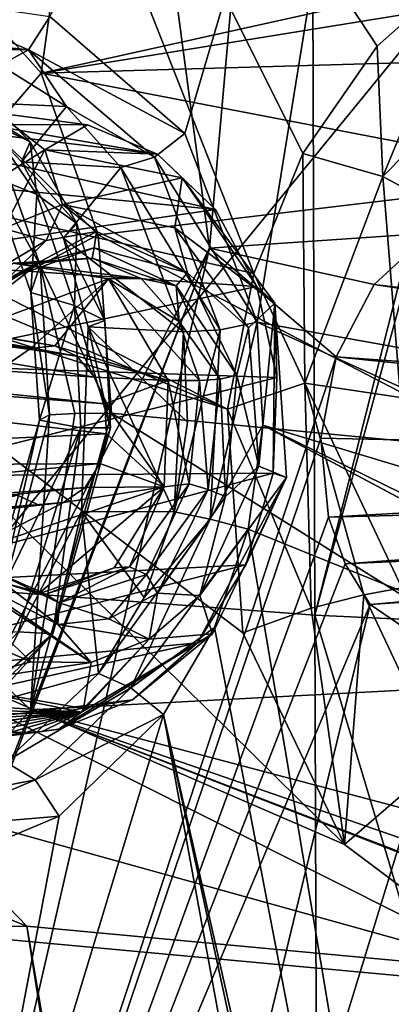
# Model space of a CAD drawing. Header units: metres. Extents: x -150 to 307, y -550 to 84.
# Tile 371 of 656: x 190.41 to 192.39, y -13.79 to -8.53. Entities that reach past the tile are written whole.
import ezdxf

# ---------------------------------------------------------------- set-up
doc = ezdxf.new("R2010")
doc.units = ezdxf.units.M
doc.layers.add('solid_26006363', color=7, linetype='CONTINUOUS')

msp = doc.modelspace()

# ---------------------------------------------------------------- linework, layer by layer
at = {"layer": 'solid_26006363'}
for points in [[(188.67836, -11.459095, 909.62439), (191.945343, 0, 912.944458), (190.126968, 0, 911.311951)], [(199.540802, 0, 917.246277), (187.168472, -8.932609, 905.548157), (185.94162, -4.599971, 904.455078)], [(199.540802, 0, 917.246277), (189.133835, -12.746111, 907.299255), (187.168472, -8.932609, 905.548157)], [(188.67836, -11.459095, 909.62439), (191.983353, -11.708064, 912.601074), (191.945343, 0, 912.944458)], [(199.540802, 0, 917.246277), (191.723495, -15.818851, 909.606567), (189.133835, -12.746111, 907.299255)], [(199.540802, 0, 917.246277), (194.786942, -17.972252, 912.335999), (191.723495, -15.818851, 909.606567)], [(191.983353, -11.708064, 912.601074), (194.948517, 0, 915.603516), (191.945343, 0, 912.944458)], [(191.983353, -11.708064, 912.601074), (195.172546, 0, 915.799988), (194.948517, 0, 915.603516)], [(191.983353, -11.708064, 912.601074), (195.273636, -11.861663, 915.513367), (195.172546, 0, 915.799988)], [(192.433517, -1.171767, 880.379883), (192.17395, -1.226068, 880.174255), (192.596069, -9.669572, 880.892822)], [(190.82399, -5.253471, 879.226196), (191.421249, -9.750004, 879.988831), (192.17395, -1.226068, 880.174255)], [(192.17395, -1.226068, 880.174255), (191.421249, -9.750004, 879.988831), (192.596069, -9.669572, 880.892822)], [(191.657318, -9.885302, 878.284851), (188.80748, -9.232195, 876.049255), (189.482574, -4.366051, 876.227295)], [(191.918961, -9.245892, 878.433777), (191.657318, -9.885302, 878.284851), (189.482574, -4.366051, 876.227295)], [(192.31398, -8.671887, 878.695496), (191.918961, -9.245892, 878.433777), (189.482574, -4.366051, 876.227295)], [(192.815735, -8.22537, 879.053833), (192.31398, -8.671887, 878.695496), (189.482574, -4.366051, 876.227295)], [(189.630432, -7.812799, 873.153992), (190.523911, -8.816736, 873.924683), (191.142502, -4.396455, 874.101379)], [(195.511673, -7.709112, 877.702942), (191.142502, -4.396455, 874.101379), (190.523911, -8.816736, 873.924683)], [(192.501617, -5.03133, 872.273743), (191.290085, -9.138661, 871.639771), (190.57074, -8.51438, 871.033203)], [(192.501617, -5.03133, 872.273743), (191.67569, -10.144445, 872.028931), (191.290085, -9.138661, 871.639771)], [(195.169556, -10.773135, 874.749207), (191.67569, -10.144445, 872.028931), (192.501617, -5.03133, 872.273743)], [(188.810394, -12.711591, 878.296631), (190.82399, -5.253471, 879.226196), (189.636581, -5.495553, 878.309082)], [(188.810394, -12.711591, 878.296631), (189.447479, -13.379421, 878.848083), (190.82399, -5.253471, 879.226196)], [(189.447479, -13.379421, 878.848083), (189.498978, -13.499285, 878.90033), (190.82399, -5.253471, 879.226196)], [(190.82399, -5.253471, 879.226196), (189.498978, -13.499285, 878.90033), (191.421249, -9.750004, 879.988831)], [(194.303024, -8.203103, 876.7901), (195.511673, -7.709112, 877.702942), (190.523911, -8.816736, 873.924683)], [(190.263535, -9.11895, 873.576172), (190.523911, -8.816736, 873.924683), (189.630432, -7.812799, 873.153992)], [(193.796921, -8.72149, 876.433838), (194.303024, -8.203103, 876.7901), (190.523911, -8.816736, 873.924683)], [(192.345383, -9.368224, 878.638367), (192.31398, -8.671887, 878.695496), (192.815735, -8.22537, 879.053833)], [(193.096863, -8.60455, 879.154846), (192.345383, -9.368224, 878.638367), (192.815735, -8.22537, 879.053833)], [(190.4561, -8.691861, 871.054993), (189.627686, -8.604532, 870.420227), (189.779037, -8.396072, 870.415771)], [(190.4561, -8.691861, 871.054993), (189.779037, -8.396072, 870.415771), (190.57074, -8.51438, 871.033203)], [(190.4561, -8.691861, 871.054993), (190.57074, -8.51438, 871.033203), (191.290085, -9.138661, 871.639771)], [(189.516068, -8.683764, 870.590088), (189.627686, -8.604532, 870.420227), (190.4561, -8.691861, 871.054993)], [(192.794907, -9.611825, 878.571472), (192.345383, -9.368224, 878.638367), (193.096863, -8.60455, 879.154846)], [(189.919708, -8.667043, 870.890991), (189.516068, -8.683764, 870.590088), (190.4561, -8.691861, 871.054993)], [(190.308411, -8.772996, 871.193115), (189.919708, -8.667043, 870.890991), (190.4561, -8.691861, 871.054993)], [(190.6586, -8.995108, 871.478027), (190.308411, -8.772996, 871.193115), (190.4561, -8.691861, 871.054993)], [(191.128754, -9.265031, 871.618408), (190.4561, -8.691861, 871.054993), (191.290085, -9.138661, 871.639771)], [(190.6586, -8.995108, 871.478027), (190.4561, -8.691861, 871.054993), (191.128754, -9.265031, 871.618408)], [(193.407654, -9.370483, 876.183044), (193.796921, -8.72149, 876.433838), (190.523911, -8.816736, 873.924683)], [(192.345383, -9.368224, 878.638367), (191.918961, -9.245892, 878.433777), (192.31398, -8.671887, 878.695496)], [(190.115036, -8.969076, 871.989807), (190.308411, -8.772996, 871.193115), (190.6586, -8.995108, 871.478027)], [(191.143524, -9.248363, 870.340027), (188.523849, -8.795687, 872.638977), (188.972366, -8.987247, 873.000977)], [(190.77066, -9.091619, 870.032349), (190.371323, -9.091062, 869.715576), (188.523849, -8.795687, 872.638977)], [(191.143524, -9.248363, 870.340027), (190.77066, -9.091619, 870.032349), (188.523849, -8.795687, 872.638977)], [(190.263535, -9.11895, 873.576172), (190.82756, -9.679523, 874.234863), (190.523911, -8.816736, 873.924683)], [(190.82756, -9.679523, 874.234863), (193.407654, -9.370483, 876.183044), (190.523911, -8.816736, 873.924683)], [(190.115036, -8.969076, 871.989807), (190.466507, -9.182335, 872.277344), (190.135345, -8.849246, 871.993652)], [(190.231781, -9.068086, 872.366699), (190.135345, -8.849246, 871.993652), (190.466507, -9.182335, 872.277344)], [(190.115036, -8.969076, 871.989807), (190.6586, -8.995108, 871.478027), (190.419113, -9.289385, 872.251709)], [(190.115036, -8.969076, 871.989807), (190.419113, -9.289385, 872.251709), (190.466507, -9.182335, 872.277344)], [(191.453766, -9.544549, 870.608459), (188.972366, -8.987247, 873.000977), (189.337341, -9.33993, 873.313843)], [(191.453766, -9.544549, 870.608459), (191.143524, -9.248363, 870.340027), (188.972366, -8.987247, 873.000977)], [(190.419113, -9.289385, 872.251709), (190.6586, -8.995108, 871.478027), (190.948593, -9.320362, 871.728271)], [(190.948593, -9.320362, 871.728271), (190.6586, -8.995108, 871.478027), (191.128754, -9.265031, 871.618408)], [(190.231781, -9.068086, 872.366699), (190.466507, -9.182335, 872.277344), (190.501465, -9.463689, 872.607605)], [(190.231781, -9.068086, 872.366699), (190.501465, -9.463689, 872.607605), (190.251694, -9.364941, 873.079102)], [(189.861526, -9.652959, 869.033875), (190.371323, -9.091062, 869.715576), (190.543991, -9.225133, 869.517944)], [(190.518143, -9.840922, 873.840271), (190.263535, -9.11895, 873.576172), (190.251694, -9.364941, 873.079102)], [(190.518143, -9.840922, 873.840271), (190.82756, -9.679523, 874.234863), (190.263535, -9.11895, 873.576172)], [(190.543991, -9.225133, 869.517944), (190.371323, -9.091062, 869.715576), (190.77066, -9.091619, 870.032349)], [(190.543991, -9.225133, 869.517944), (190.77066, -9.091619, 870.032349), (191.143524, -9.248363, 870.340027)], [(191.128754, -9.265031, 871.618408), (191.290085, -9.138661, 871.639771), (191.67569, -10.144445, 872.028931)], [(190.419113, -9.289385, 872.251709), (190.714584, -9.617874, 872.50769), (190.466507, -9.182335, 872.277344)], [(190.501465, -9.463689, 872.607605), (190.466507, -9.182335, 872.277344), (190.714584, -9.617874, 872.50769)], [(191.517181, -10.60925, 878.241211), (188.898758, -9.510586, 876.144775), (188.80748, -9.232195, 876.049255)], [(191.657318, -9.885302, 878.284851), (191.517181, -10.60925, 878.241211), (188.80748, -9.232195, 876.049255)], [(190.323914, -9.645508, 869.241272), (189.861526, -9.652959, 869.033875), (190.543991, -9.225133, 869.517944)], [(190.323914, -9.645508, 869.241272), (190.543991, -9.225133, 869.517944), (190.637802, -9.517627, 869.467346)], [(191.274887, -9.374982, 870.090942), (190.543991, -9.225133, 869.517944), (191.143524, -9.248363, 870.340027)], [(190.637802, -9.517627, 869.467346), (190.543991, -9.225133, 869.517944), (191.274887, -9.374982, 870.090942)], [(191.929779, -10.471497, 878.42511), (191.657318, -9.885302, 878.284851), (191.918961, -9.245892, 878.433777)], [(192.345383, -9.368224, 878.638367), (191.929779, -10.471497, 878.42511), (191.918961, -9.245892, 878.433777)], [(190.419113, -9.289385, 872.251709), (190.948593, -9.320362, 871.728271), (190.643326, -9.696876, 872.461426)], [(190.419113, -9.289385, 872.251709), (190.643326, -9.696876, 872.461426), (190.714584, -9.617874, 872.50769)], [(190.948593, -9.320362, 871.728271), (191.128754, -9.265031, 871.618408), (191.477783, -10.186386, 871.975342)], [(191.128754, -9.265031, 871.618408), (191.67569, -10.144445, 872.028931), (191.477783, -10.186386, 871.975342)], [(191.274887, -9.374982, 870.090942), (191.143524, -9.248363, 870.340027), (191.453766, -9.544549, 870.608459)], [(191.453766, -9.544549, 870.608459), (189.337341, -9.33993, 873.313843), (189.589722, -9.815373, 873.552795)], [(190.643326, -9.696876, 872.461426), (190.948593, -9.320362, 871.728271), (191.282028, -10.195986, 872.070496)], [(190.948593, -9.320362, 871.728271), (191.477783, -10.186386, 871.975342), (191.282028, -10.195986, 872.070496)], [(190.469498, -9.987004, 873.293335), (190.251694, -9.364941, 873.079102), (190.501465, -9.463689, 872.607605)], [(190.518143, -9.840922, 873.840271), (190.251694, -9.364941, 873.079102), (190.469498, -9.987004, 873.293335)], [(191.23674, -9.642318, 869.936829), (190.637802, -9.517627, 869.467346), (191.274887, -9.374982, 870.090942)], [(190.82756, -9.679523, 874.234863), (193.052734, -10.836777, 876.037292), (193.407654, -9.370483, 876.183044)], [(191.23674, -9.642318, 869.936829), (191.274887, -9.374982, 870.090942), (191.768585, -10.043762, 870.533142)], [(191.274887, -9.374982, 870.090942), (191.453766, -9.544549, 870.608459), (191.673767, -9.954913, 870.81427)], [(191.768585, -10.043762, 870.533142), (191.274887, -9.374982, 870.090942), (191.673767, -9.954913, 870.81427)], [(192.439285, -10.547578, 878.402893), (191.929779, -10.471497, 878.42511), (192.345383, -9.368224, 878.638367)], [(192.794907, -9.611825, 878.571472), (192.439285, -10.547578, 878.402893), (192.345383, -9.368224, 878.638367)], [(190.467545, -10.28579, 869.826477), (185.836365, -9.485621, 875.70874), (185.468796, -9.660341, 875.449646)], [(190.596771, -10.272301, 869.941589), (186.017197, -9.475574, 875.844788), (185.836365, -9.485621, 875.70874)], [(190.596771, -10.272301, 869.941589), (185.836365, -9.485621, 875.70874), (190.467545, -10.28579, 869.826477)], [(190.71492, -10.326131, 870.046814), (186.507065, -9.724358, 876.242554), (186.017197, -9.475574, 875.844788)], [(190.71492, -10.326131, 870.046814), (186.017197, -9.475574, 875.844788), (190.596771, -10.272301, 869.941589)], [(190.469498, -9.987004, 873.293335), (190.501465, -9.463689, 872.607605), (190.701767, -10.056103, 872.826477)], [(190.701767, -10.056103, 872.826477), (190.501465, -9.463689, 872.607605), (190.714584, -9.617874, 872.50769)], [(191.517181, -10.60925, 878.241211), (188.965027, -9.799988, 876.222778), (188.898758, -9.510586, 876.144775)], [(191.673767, -9.954913, 870.81427), (191.453766, -9.544549, 870.608459), (189.589722, -9.815373, 873.552795)], [(190.550705, -9.708721, 869.421143), (190.323914, -9.645508, 869.241272), (190.637802, -9.517627, 869.467346)], [(190.819824, -9.660714, 869.621216), (190.550705, -9.708721, 869.421143), (190.637802, -9.517627, 869.467346)], [(191.304352, -9.881042, 870.012634), (190.637802, -9.517627, 869.467346), (191.23674, -9.642318, 869.936829)], [(191.304352, -9.881042, 870.012634), (190.819824, -9.660714, 869.621216), (190.637802, -9.517627, 869.467346)], [(190.467545, -10.28579, 869.826477), (185.468796, -9.660341, 875.449646), (190.352112, -10.366164, 869.723572)], [(190.550705, -9.708721, 869.421143), (190.300568, -9.859558, 869.246887), (190.323914, -9.645508, 869.241272)], [(190.342392, -9.915939, 869.330505), (190.550705, -9.708721, 869.421143), (190.819824, -9.660714, 869.621216)], [(190.807114, -9.748969, 869.659607), (190.342392, -9.915939, 869.330505), (190.819824, -9.660714, 869.621216)], [(190.643326, -9.696876, 872.461426), (190.863037, -10.135436, 872.671265), (190.714584, -9.617874, 872.50769)], [(190.701767, -10.056103, 872.826477), (190.714584, -9.617874, 872.50769), (190.863037, -10.135436, 872.671265)], [(190.807114, -9.748969, 869.659607), (190.819824, -9.660714, 869.621216), (191.304352, -9.881042, 870.012634)], [(191.628342, -10.174645, 870.288513), (191.23674, -9.642318, 869.936829), (191.768585, -10.043762, 870.533142)], [(191.304352, -9.881042, 870.012634), (191.23674, -9.642318, 869.936829), (191.628342, -10.174645, 870.288513)], [(190.342392, -9.915939, 869.330505), (190.300568, -9.859558, 869.246887), (190.550705, -9.708721, 869.421143)], [(190.518143, -9.840922, 873.840271), (190.899216, -10.631054, 874.381958), (190.82756, -9.679523, 874.234863)], [(190.643326, -9.696876, 872.461426), (191.282028, -10.195986, 872.070496), (190.775528, -10.170789, 872.608826)], [(190.643326, -9.696876, 872.461426), (190.775528, -10.170789, 872.608826), (190.863037, -10.135436, 872.671265)], [(190.82756, -9.679523, 874.234863), (190.899216, -10.631054, 874.381958), (193.052734, -10.836777, 876.037292)], [(191.421249, -9.750004, 879.988831), (192.299088, -9.944415, 880.684021), (192.596069, -9.669572, 880.892822)], [(197.528076, -10.582641, 875.192993), (192.596069, -9.669572, 880.892822), (192.299088, -9.944415, 880.684021)], [(190.80838, -10.438828, 870.130127), (186.736649, -10.158208, 876.462585), (186.507065, -9.724358, 876.242554)], [(190.80838, -10.438828, 870.130127), (186.507065, -9.724358, 876.242554), (190.71492, -10.326131, 870.046814)], [(189.24733, -15.435298, 878.948792), (189.43956, -18.379313, 879.483459), (191.421249, -9.750004, 879.988831)], [(189.61824, -14.416292, 879.096863), (189.24733, -15.435298, 878.948792), (191.421249, -9.750004, 879.988831)], [(191.421249, -9.750004, 879.988831), (189.43956, -18.379313, 879.483459), (192.09697, -10.329249, 880.559326)], [(189.498978, -13.499285, 878.90033), (189.61824, -14.416292, 879.096863), (191.421249, -9.750004, 879.988831)], [(190.512497, -9.831136, 869.583069), (190.342392, -9.915939, 869.330505), (190.807114, -9.748969, 869.659607)], [(190.795441, -9.803846, 869.789978), (190.512497, -9.831136, 869.583069), (190.807114, -9.748969, 869.659607)], [(190.795441, -9.803846, 869.789978), (190.807114, -9.748969, 869.659607), (191.243881, -9.951639, 870.009766)], [(191.243881, -9.951639, 870.009766), (190.807114, -9.748969, 869.659607), (191.304352, -9.881042, 870.012634)], [(191.421249, -9.750004, 879.988831), (192.09697, -10.329249, 880.559326), (192.299088, -9.944415, 880.684021)], [(188.852417, -11.505792, 876.314636), (188.965027, -9.799988, 876.222778), (192.140213, -12.932865, 878.942749)], [(188.965027, -9.799988, 876.222778), (191.59967, -11.802438, 878.417358), (192.140213, -12.932865, 878.942749)], [(191.517181, -10.60925, 878.241211), (191.59967, -11.802438, 878.417358), (188.965027, -9.799988, 876.222778)], [(191.673767, -9.954913, 870.81427), (189.589722, -9.815373, 873.552795), (189.710236, -10.371095, 873.700745)], [(190.375381, -9.830133, 869.744324), (190.512497, -9.831136, 869.583069), (190.795441, -9.803846, 869.789978)], [(190.375381, -9.830133, 869.744324), (190.795441, -9.803846, 869.789978), (191.057983, -9.912783, 869.998657)], [(191.057983, -9.912783, 869.998657), (190.795441, -9.803846, 869.789978), (191.243881, -9.951639, 870.009766)], [(190.375381, -9.830133, 869.744324), (189.969879, -10.251321, 869.383057), (190.512497, -9.831136, 869.583069)], [(190.883453, -9.913732, 870.197021), (189.969879, -10.251321, 869.383057), (190.375381, -9.830133, 869.744324)], [(189.969879, -10.251321, 869.383057), (190.249603, -9.989339, 869.40918), (190.512497, -9.831136, 869.583069)], [(190.512497, -9.831136, 869.583069), (190.249603, -9.989339, 869.40918), (190.342392, -9.915939, 869.330505)], [(190.883453, -9.913732, 870.197021), (190.375381, -9.830133, 869.744324), (191.057983, -9.912783, 869.998657)], [(190.518143, -9.840922, 873.840271), (190.469498, -9.987004, 873.293335), (190.567871, -10.639734, 873.942017)], [(190.518143, -9.840922, 873.840271), (190.703064, -10.63233, 874.185608), (190.899216, -10.631054, 874.381958)], [(190.518143, -9.840922, 873.840271), (190.567871, -10.639734, 873.942017), (190.703064, -10.63233, 874.185608)], [(190.467545, -10.28579, 869.826477), (189.969879, -10.251321, 869.383057), (190.883453, -9.913732, 870.197021)], [(190.596771, -10.272301, 869.941589), (190.467545, -10.28579, 869.826477), (190.883453, -9.913732, 870.197021)], [(190.596771, -10.272301, 869.941589), (190.883453, -9.913732, 870.197021), (191.200592, -10.455603, 870.479553)], [(190.883453, -9.913732, 870.197021), (191.057983, -9.912783, 869.998657), (191.259781, -10.142061, 870.174438)], [(190.883453, -9.913732, 870.197021), (191.259781, -10.142061, 870.174438), (191.368454, -10.455603, 870.291199)], [(191.200592, -10.455603, 870.479553), (190.883453, -9.913732, 870.197021), (191.368454, -10.455603, 870.291199)], [(191.259781, -10.142061, 870.174438), (191.057983, -9.912783, 869.998657), (191.243881, -9.951639, 870.009766)], [(191.243881, -9.951639, 870.009766), (191.304352, -9.881042, 870.012634), (191.566422, -10.427807, 870.268005)], [(191.304352, -9.881042, 870.012634), (191.628342, -10.174645, 870.288513), (191.566422, -10.427807, 870.268005)], [(191.929779, -10.471497, 878.42511), (191.517181, -10.60925, 878.241211), (191.657318, -9.885302, 878.284851)], [(191.779877, -10.440324, 870.936462), (191.673767, -9.954913, 870.81427), (189.710236, -10.371095, 873.700745)], [(191.243881, -9.951639, 870.009766), (191.566422, -10.427807, 870.268005), (191.478287, -10.448806, 870.241089)], [(191.259781, -10.142061, 870.174438), (191.243881, -9.951639, 870.009766), (191.478287, -10.448806, 870.241089)], [(191.768585, -10.043762, 870.533142), (191.673767, -9.954913, 870.81427), (191.779877, -10.440324, 870.936462)], [(197.455002, -10.717444, 875.12793), (192.299088, -9.944415, 880.684021), (192.09697, -10.329249, 880.559326)], [(197.455002, -10.717444, 875.12793), (197.528076, -10.582641, 875.192993), (192.299088, -9.944415, 880.684021)], [(190.469498, -9.987004, 873.293335), (190.515121, -10.668515, 873.417175), (190.567871, -10.639734, 873.942017)], [(190.469498, -9.987004, 873.293335), (190.701767, -10.056103, 872.826477), (190.515121, -10.668515, 873.417175)], [(190.701767, -10.056103, 872.826477), (190.735977, -10.70908, 872.940979), (190.515121, -10.668515, 873.417175)], [(190.701767, -10.056103, 872.826477), (190.863037, -10.135436, 872.671265), (190.894257, -10.70908, 872.753662)], [(190.701767, -10.056103, 872.826477), (190.894257, -10.70908, 872.753662), (190.735977, -10.70908, 872.940979)], [(191.684143, -10.91405, 870.408508), (191.628342, -10.174645, 870.288513), (191.768585, -10.043762, 870.533142)], [(191.684143, -10.91405, 870.408508), (191.768585, -10.043762, 870.533142), (191.830933, -10.97389, 870.677002)], [(191.768585, -10.043762, 870.533142), (191.779877, -10.440324, 870.936462), (191.760117, -10.950645, 870.962463)], [(191.830933, -10.97389, 870.677002), (191.768585, -10.043762, 870.533142), (191.760117, -10.950645, 870.962463)], [(190.775528, -10.170789, 872.608826), (190.894257, -10.70908, 872.753662), (190.863037, -10.135436, 872.671265)], [(190.863525, -10.58165, 870.17926), (186.759949, -10.264631, 876.491821), (186.736649, -10.158208, 876.462585)], [(190.80838, -10.438828, 870.130127), (190.863525, -10.58165, 870.17926), (186.736649, -10.158208, 876.462585)], [(190.775528, -10.170789, 872.608826), (191.23378, -11.158078, 872.147705), (190.738678, -11.155284, 872.684692)], [(190.775528, -10.170789, 872.608826), (190.738678, -11.155284, 872.684692), (190.894257, -10.70908, 872.753662)], [(190.775528, -10.170789, 872.608826), (191.282028, -10.195986, 872.070496), (191.304901, -10.678031, 872.142639)], [(190.775528, -10.170789, 872.608826), (191.304901, -10.678031, 872.142639), (191.23378, -11.158078, 872.147705)], [(191.23378, -11.158078, 872.147705), (191.282028, -10.195986, 872.070496), (191.477783, -10.186386, 871.975342)], [(191.424576, -11.196367, 872.048584), (191.23378, -11.158078, 872.147705), (191.477783, -10.186386, 871.975342)], [(191.259781, -10.142061, 870.174438), (191.478287, -10.448806, 870.241089), (191.368454, -10.455603, 870.291199)], [(191.424576, -11.196367, 872.048584), (191.67569, -10.144445, 872.028931), (191.705307, -10.694573, 872.106873)], [(191.424576, -11.196367, 872.048584), (191.477783, -10.186386, 871.975342), (191.67569, -10.144445, 872.028931)], [(191.566422, -10.427807, 870.268005), (191.628342, -10.174645, 870.288513), (191.684143, -10.91405, 870.408508)], [(195.169556, -10.773135, 874.749207), (195.241379, -11.7625, 874.894409), (191.67569, -10.144445, 872.028931)], [(191.705307, -10.694573, 872.106873), (191.67569, -10.144445, 872.028931), (195.241379, -11.7625, 874.894409)], [(191.23378, -11.158078, 872.147705), (191.304901, -10.678031, 872.142639), (191.282028, -10.195986, 872.070496)], [(190.87175, -10.740358, 870.186584), (186.70491, -10.931412, 876.525452), (186.759949, -10.264631, 876.491821)], [(190.87175, -10.740358, 870.186584), (186.759949, -10.264631, 876.491821), (190.863525, -10.58165, 870.17926)], [(190.467545, -10.28579, 869.826477), (190.352112, -10.366164, 869.723572), (189.969879, -10.251321, 869.383057)], [(190.71492, -10.326131, 870.046814), (190.596771, -10.272301, 869.941589), (191.200592, -10.455603, 870.479553)], [(189.43956, -18.379313, 879.483459), (192.01506, -10.764044, 880.533386), (192.09697, -10.329249, 880.559326)], [(190.80838, -10.438828, 870.130127), (190.71492, -10.326131, 870.046814), (191.200592, -10.455603, 870.479553)], [(197.425903, -10.879391, 875.10199), (192.09697, -10.329249, 880.559326), (192.01506, -10.764044, 880.533386)], [(197.425903, -10.879391, 875.10199), (197.455002, -10.717444, 875.12793), (192.09697, -10.329249, 880.559326)], [(191.779877, -10.440324, 870.936462), (189.710236, -10.371095, 873.700745), (189.686142, -10.967351, 873.746033)], [(191.760117, -10.950645, 870.962463), (191.779877, -10.440324, 870.936462), (189.686142, -10.967351, 873.746033)], [(190.80838, -10.438828, 870.130127), (191.200592, -10.455603, 870.479553), (190.863525, -10.58165, 870.17926)], [(190.863525, -10.58165, 870.17926), (191.200592, -10.455603, 870.479553), (191.179337, -11.024269, 870.460632)], [(191.179337, -11.024269, 870.460632), (191.200592, -10.455603, 870.479553), (191.31337, -11.00862, 870.319519)], [(191.200592, -10.455603, 870.479553), (191.368454, -10.455603, 870.291199), (191.31337, -11.00862, 870.319519)], [(191.31337, -11.00862, 870.319519), (191.368454, -10.455603, 870.291199), (191.413757, -11.038561, 870.264771)], [(191.368454, -10.455603, 870.291199), (191.478287, -10.448806, 870.241089), (191.413757, -11.038561, 870.264771)], [(191.413757, -11.038561, 870.264771), (191.478287, -10.448806, 870.241089), (191.507095, -11.074618, 870.292908)], [(191.478287, -10.448806, 870.241089), (191.566422, -10.427807, 870.268005), (191.507095, -11.074618, 870.292908)], [(191.507095, -11.074618, 870.292908), (191.566422, -10.427807, 870.268005), (191.684143, -10.91405, 870.408508)], [(191.929779, -10.471497, 878.42511), (191.96376, -11.670546, 878.571838), (191.517181, -10.60925, 878.241211)], [(191.929779, -10.471497, 878.42511), (192.446335, -11.562578, 878.540344), (192.243118, -11.599761, 878.582886)], [(192.439285, -10.547578, 878.402893), (192.446335, -11.562578, 878.540344), (191.929779, -10.471497, 878.42511)], [(191.929779, -10.471497, 878.42511), (192.243118, -11.599761, 878.582886), (191.96376, -11.670546, 878.571838)], [(190.87175, -10.740358, 870.186584), (190.863525, -10.58165, 870.17926), (191.179337, -11.024269, 870.460632)], [(191.517181, -10.60925, 878.241211), (191.96376, -11.670546, 878.571838), (191.59967, -11.802438, 878.417358)], [(190.567871, -10.639734, 873.942017), (190.218018, -11.975135, 873.852661), (190.467468, -12.213364, 874.228149)], [(190.567871, -10.639734, 873.942017), (190.515121, -10.668515, 873.417175), (190.218018, -11.975135, 873.852661)], [(190.899216, -10.631054, 874.381958), (190.467468, -12.213364, 874.228149), (193.192871, -12.070102, 876.262573)], [(190.703064, -10.63233, 874.185608), (190.467468, -12.213364, 874.228149), (190.899216, -10.631054, 874.381958)], [(190.703064, -10.63233, 874.185608), (190.567871, -10.639734, 873.942017), (190.467468, -12.213364, 874.228149)], [(190.899216, -10.631054, 874.381958), (193.192871, -12.070102, 876.262573), (193.052734, -10.836777, 876.037292)], [(190.515121, -10.668515, 873.417175), (190.735977, -10.70908, 872.940979), (190.194321, -11.816436, 873.334106)], [(190.515121, -10.668515, 873.417175), (190.194321, -11.816436, 873.334106), (190.218018, -11.975135, 873.852661)], [(190.194321, -11.816436, 873.334106), (190.735977, -10.70908, 872.940979), (190.400864, -11.797158, 872.876404)], [(190.400864, -11.797158, 872.876404), (190.735977, -10.70908, 872.940979), (190.586578, -11.808934, 872.643982)], [(190.586578, -11.808934, 872.643982), (190.894257, -10.70908, 872.753662), (190.738678, -11.155284, 872.684692)], [(190.735977, -10.70908, 872.940979), (190.894257, -10.70908, 872.753662), (190.586578, -11.808934, 872.643982)], [(191.424576, -11.196367, 872.048584), (191.705307, -10.694573, 872.106873), (191.628113, -11.249085, 872.107178)], [(191.628113, -11.249085, 872.107178), (191.705307, -10.694573, 872.106873), (196.233047, -13.113648, 875.784058)], [(191.705307, -10.694573, 872.106873), (196.202362, -13.097661, 875.758972), (196.233047, -13.113648, 875.784058)], [(191.705307, -10.694573, 872.106873), (196.172012, -13.08101, 875.73407), (196.202362, -13.097661, 875.758972)], [(191.705307, -10.694573, 872.106873), (195.657837, -12.635925, 875.296814), (196.172012, -13.08101, 875.73407)], [(191.705307, -10.694573, 872.106873), (195.241379, -11.7625, 874.894409), (195.657837, -12.635925, 875.296814)], [(190.836853, -10.899193, 870.155518), (186.70491, -10.931412, 876.525452), (190.87175, -10.740358, 870.186584)], [(189.43956, -18.379313, 879.483459), (192.055664, -11.184989, 880.602112), (192.01506, -10.764044, 880.533386)], [(190.836853, -10.899193, 870.155518), (190.87175, -10.740358, 870.186584), (191.179337, -11.024269, 870.460632)], [(197.425903, -10.879391, 875.10199), (192.01506, -10.764044, 880.533386), (192.055664, -11.184989, 880.602112)], [(190.836853, -10.899193, 870.155518), (186.482086, -11.327263, 876.405457), (186.70491, -10.931412, 876.525452)], [(190.758408, -11.027687, 870.085571), (186.482086, -11.327263, 876.405457), (190.836853, -10.899193, 870.155518)], [(190.758408, -11.027687, 870.085571), (190.836853, -10.899193, 870.155518), (191.179337, -11.024269, 870.460632)], [(191.36972, -11.602909, 870.249268), (191.684143, -10.91405, 870.408508), (191.830933, -10.97389, 870.677002)], [(191.507095, -11.074618, 870.292908), (191.684143, -10.91405, 870.408508), (191.36972, -11.602909, 870.249268)], [(197.425903, -10.879391, 875.10199), (192.055664, -11.184989, 880.602112), (197.445602, -11.044718, 875.119507)], [(191.760117, -10.950645, 870.962463), (189.686142, -10.967351, 873.746033), (189.510483, -11.551967, 873.679626)], [(191.615112, -11.439612, 870.889954), (191.760117, -10.950645, 870.962463), (189.510483, -11.551967, 873.679626)], [(191.830933, -10.97389, 870.677002), (191.615112, -11.439612, 870.889954), (191.357422, -11.857117, 870.72467)], [(191.43689, -11.807492, 870.474304), (191.830933, -10.97389, 870.677002), (191.357422, -11.857117, 870.72467)], [(191.36972, -11.602909, 870.249268), (191.830933, -10.97389, 870.677002), (191.43689, -11.807492, 870.474304)], [(191.830933, -10.97389, 870.677002), (191.760117, -10.950645, 870.962463), (191.615112, -11.439612, 870.889954)], [(190.758408, -11.027687, 870.085571), (186.343369, -11.46284, 876.318726), (186.482086, -11.327263, 876.405457)], [(190.642975, -11.10806, 869.982727), (186.343369, -11.46284, 876.318726), (190.758408, -11.027687, 870.085571)], [(191.179337, -11.024269, 870.460632), (190.50943, -11.595466, 869.86377), (190.115692, -11.380559, 869.512939)], [(190.642975, -11.10806, 869.982727), (191.179337, -11.024269, 870.460632), (190.115692, -11.380559, 869.512939)], [(191.179337, -11.024269, 870.460632), (190.914108, -11.456574, 870.224304), (190.50943, -11.595466, 869.86377)], [(190.642975, -11.10806, 869.982727), (190.758408, -11.027687, 870.085571), (191.179337, -11.024269, 870.460632)], [(191.179337, -11.024269, 870.460632), (190.995758, -11.451122, 870.146301), (190.914108, -11.456574, 870.224304)], [(190.995758, -11.451122, 870.146301), (191.31337, -11.00862, 870.319519), (191.085632, -11.491886, 870.079834)], [(191.179337, -11.024269, 870.460632), (191.31337, -11.00862, 870.319519), (190.995758, -11.451122, 870.146301)], [(191.31337, -11.00862, 870.319519), (191.413757, -11.038561, 870.264771), (191.085632, -11.491886, 870.079834)], [(190.395615, -11.067719, 869.762329), (185.812958, -11.651188, 875.948364), (190.513748, -11.12155, 869.867615)], [(190.395615, -11.067719, 869.762329), (190.513748, -11.12155, 869.867615), (189.986496, -11.180854, 869.397827)], [(191.085632, -11.491886, 870.079834), (191.413757, -11.038561, 870.264771), (191.144897, -11.59148, 870.079956)], [(191.413757, -11.038561, 870.264771), (191.507095, -11.074618, 870.292908), (191.144897, -11.59148, 870.079956)], [(191.144897, -11.59148, 870.079956), (191.507095, -11.074618, 870.292908), (191.36972, -11.602909, 870.249268)], [(197.445602, -11.044718, 875.119507), (192.055664, -11.184989, 880.602112), (192.144272, -11.435476, 880.693115)], [(197.511307, -11.187059, 875.17804), (197.445602, -11.044718, 875.119507), (192.144272, -11.435476, 880.693115)], [(190.642975, -11.10806, 869.982727), (185.812958, -11.651188, 875.948364), (186.343369, -11.46284, 876.318726)], [(190.513748, -11.12155, 869.867615), (185.812958, -11.651188, 875.948364), (190.642975, -11.10806, 869.982727)], [(190.642975, -11.10806, 869.982727), (190.115692, -11.380559, 869.512939), (189.986496, -11.180854, 869.397827)], [(190.513748, -11.12155, 869.867615), (190.642975, -11.10806, 869.982727), (189.986496, -11.180854, 869.397827)], [(189.43956, -18.379313, 879.483459), (192.144272, -11.435476, 880.693115), (192.055664, -11.184989, 880.602112)], [(190.196732, -12.194826, 872.399719), (190.738678, -11.155284, 872.684692), (190.82962, -12.019999, 871.963257)], [(190.586578, -11.808934, 872.643982), (190.738678, -11.155284, 872.684692), (190.196732, -12.194826, 872.399719)], [(190.738678, -11.155284, 872.684692), (191.23378, -11.158078, 872.147705), (191.072723, -11.613626, 872.086853)], [(190.738678, -11.155284, 872.684692), (191.072723, -11.613626, 872.086853), (190.82962, -12.019999, 871.963257)], [(191.072723, -11.613626, 872.086853), (191.23378, -11.158078, 872.147705), (191.424576, -11.196367, 872.048584)], [(197.511307, -11.187059, 875.17804), (192.144272, -11.435476, 880.693115), (192.277359, -11.651169, 880.81543)], [(197.61232, -11.284203, 875.268066), (197.511307, -11.187059, 875.17804), (192.277359, -11.651169, 880.81543)], [(190.82962, -12.019999, 871.963257), (191.424576, -11.196367, 872.048584), (191.002686, -12.095814, 871.843994)], [(191.072723, -11.613626, 872.086853), (191.424576, -11.196367, 872.048584), (190.82962, -12.019999, 871.963257)], [(191.002686, -12.095814, 871.843994), (191.424576, -11.196367, 872.048584), (191.628113, -11.249085, 872.107178)], [(191.002686, -12.095814, 871.843994), (191.628113, -11.249085, 872.107178), (191.448166, -11.774132, 872.030029)], [(191.448166, -11.774132, 872.030029), (191.628113, -11.249085, 872.107178), (193.557129, -22.769148, 875.043762)], [(191.628113, -11.249085, 872.107178), (196.233047, -13.113648, 875.784058), (193.557129, -22.769148, 875.043762)], [(192.730881, -11.961034, 881.193359), (197.61232, -11.284203, 875.268066), (192.277359, -11.651169, 880.81543)], [(189.802689, -11.314264, 869.04126), (190.789963, -11.960681, 869.858826), (190.470276, -11.958307, 869.620422)], [(190.144699, -11.515267, 869.322632), (190.789963, -11.960681, 869.858826), (189.802689, -11.314264, 869.04126)], [(189.802689, -11.314264, 869.04126), (190.470276, -11.958307, 869.620422), (190.181549, -11.832946, 869.389587)], [(190.50943, -11.595466, 869.86377), (190.317734, -11.533553, 869.666016), (190.115692, -11.380559, 869.512939)], [(191.615112, -11.439612, 870.889954), (189.510483, -11.551967, 873.679626), (189.19136, -12.061672, 873.501526)], [(191.357422, -11.857117, 870.72467), (191.615112, -11.439612, 870.889954), (189.19136, -12.061672, 873.501526)], [(189.43956, -18.379313, 879.483459), (192.277359, -11.651169, 880.81543), (192.144272, -11.435476, 880.693115)], [(190.196304, -11.440556, 869.421936), (190.612518, -11.758762, 869.702087), (190.144699, -11.515267, 869.322632)], [(190.196304, -11.440556, 869.421936), (190.621048, -11.643185, 869.759949), (190.612518, -11.758762, 869.702087)], [(190.549866, -11.596569, 869.841187), (190.621048, -11.643185, 869.759949), (190.196304, -11.440556, 869.421936)], [(190.317734, -11.533553, 869.666016), (190.549866, -11.596569, 869.841187), (190.196304, -11.440556, 869.421936)], [(190.549866, -11.596569, 869.841187), (190.995758, -11.451122, 870.146301), (190.621048, -11.643185, 869.759949)], [(190.914108, -11.456574, 870.224304), (190.995758, -11.451122, 870.146301), (190.549866, -11.596569, 869.841187)], [(190.995758, -11.451122, 870.146301), (191.085632, -11.491886, 870.079834), (190.621048, -11.643185, 869.759949)], [(188.463837, -22.901739, 908.308228), (192.022217, -23.395796, 911.506104), (188.67836, -11.459095, 909.62439)], [(188.67836, -11.459095, 909.62439), (192.022217, -23.395796, 911.506104), (191.983353, -11.708064, 912.601074)], [(188.852417, -11.505792, 876.314636), (192.140213, -12.932865, 878.942749), (193.042847, -13.609639, 879.700378)], [(189.811356, -12.709538, 877.164856), (188.852417, -11.505792, 876.314636), (193.042847, -13.609639, 879.700378)], [(190.914108, -11.456574, 870.224304), (190.549866, -11.596569, 869.841187), (190.50943, -11.595466, 869.86377)], [(190.621048, -11.643185, 869.759949), (191.085632, -11.491886, 870.079834), (190.88562, -11.727962, 869.902283)], [(191.085632, -11.491886, 870.079834), (191.144897, -11.59148, 870.079956), (190.88562, -11.727962, 869.902283)], [(190.144699, -11.515267, 869.322632), (190.612518, -11.758762, 869.702087), (190.789963, -11.960681, 869.858826)], [(190.50943, -11.595466, 869.86377), (190.549866, -11.596569, 869.841187), (190.317734, -11.533553, 869.666016)], [(190.88562, -11.727962, 869.902283), (191.144897, -11.59148, 870.079956), (191.10054, -11.837282, 870.075562)], [(191.144897, -11.59148, 870.079956), (191.36972, -11.602909, 870.249268), (191.10054, -11.837282, 870.075562)], [(191.10054, -11.837282, 870.075562), (191.36972, -11.602909, 870.249268), (191.43689, -11.807492, 870.474304)], [(191.96376, -11.670546, 878.571838), (192.243118, -11.599761, 878.582886), (192.140213, -12.932865, 878.942749)], [(192.243118, -11.599761, 878.582886), (192.658661, -12.484539, 878.992493), (192.140213, -12.932865, 878.942749)], [(192.243118, -11.599761, 878.582886), (192.446335, -11.562578, 878.540344), (192.658661, -12.484539, 878.992493)], [(189.43956, -18.379313, 879.483459), (190.230057, -20.11504, 880.305725), (192.277359, -11.651169, 880.81543)], [(192.730881, -11.961034, 881.193359), (192.277359, -11.651169, 880.81543), (190.230057, -20.11504, 880.305725)], [(190.621048, -11.643185, 869.759949), (190.88562, -11.727962, 869.902283), (190.612518, -11.758762, 869.702087)], [(191.96376, -11.670546, 878.571838), (192.140213, -12.932865, 878.942749), (191.59967, -11.802438, 878.417358)], [(191.983353, -11.708064, 912.601074), (195.57663, -23.699755, 914.655701), (195.273636, -11.861663, 915.513367)], [(191.983353, -11.708064, 912.601074), (192.022217, -23.395796, 911.506104), (195.57663, -23.699755, 914.655701)], [(190.612518, -11.758762, 869.702087), (190.88562, -11.727962, 869.902283), (191.10054, -11.837282, 870.075562)], [(190.612518, -11.758762, 869.702087), (191.10054, -11.837282, 870.075562), (190.789963, -11.960681, 869.858826)], [(189.658997, -12.588167, 872.508301), (190.400864, -11.797158, 872.876404), (190.586578, -11.808934, 872.643982)], [(189.658997, -12.588167, 872.508301), (190.586578, -11.808934, 872.643982), (189.875809, -12.596313, 872.211548)], [(189.875809, -12.596313, 872.211548), (190.586578, -11.808934, 872.643982), (190.196732, -12.194826, 872.399719)], [(191.43689, -11.807492, 870.474304), (191.011124, -12.160777, 870.481934), (190.618332, -12.316392, 870.190369)], [(190.739212, -12.227141, 869.999329), (191.43689, -11.807492, 870.474304), (190.618332, -12.316392, 870.190369)], [(191.10054, -11.837282, 870.075562), (191.43689, -11.807492, 870.474304), (190.739212, -12.227141, 869.999329)], [(191.002686, -12.095814, 871.843994), (191.448166, -11.774132, 872.030029), (191.17662, -12.239054, 871.880981)], [(191.43689, -11.807492, 870.474304), (191.357422, -11.857117, 870.72467), (191.011124, -12.160777, 870.481934)], [(191.448166, -11.774132, 872.030029), (193.557129, -22.769148, 875.043762), (191.17662, -12.239054, 871.880981)], [(191.357422, -11.857117, 870.72467), (189.19136, -12.061672, 873.501526), (188.759888, -12.434741, 873.227539)], [(191.011124, -12.160777, 870.481934), (191.357422, -11.857117, 870.72467), (188.759888, -12.434741, 873.227539)], [(190.181549, -11.832946, 869.389587), (190.470276, -11.958307, 869.620422), (190.005264, -12.076214, 869.432312)], [(190.739212, -12.227141, 869.999329), (190.750214, -12.206763, 869.97876), (191.10054, -11.837282, 870.075562)], [(190.750214, -12.206763, 869.97876), (190.789963, -11.960681, 869.858826), (191.10054, -11.837282, 870.075562)], [(192.313766, -16.579025, 881.373657), (192.620041, -16.413364, 881.584839), (193.259689, -11.915869, 881.597534)], [(192.313766, -16.579025, 881.373657), (193.259689, -11.915869, 881.597534), (192.730881, -11.961034, 881.193359)], [(190.218018, -11.975135, 873.852661), (189.454926, -13.358047, 873.617798), (190.467468, -12.213364, 874.228149)], [(190.470276, -11.958307, 869.620422), (190.789963, -11.960681, 869.858826), (190.005264, -12.076214, 869.432312)], [(190.005264, -12.076214, 869.432312), (190.789963, -11.960681, 869.858826), (190.750214, -12.206763, 869.97876)], [(192.313766, -16.579025, 881.373657), (192.730881, -11.961034, 881.193359), (190.230057, -20.11504, 880.305725)], [(190.196732, -12.194826, 872.399719), (190.82962, -12.019999, 871.963257), (190.334625, -12.491297, 871.671448)], [(190.334625, -12.491297, 871.671448), (190.82962, -12.019999, 871.963257), (191.002686, -12.095814, 871.843994)], [(190.005264, -12.076214, 869.432312), (190.739212, -12.227141, 869.999329), (189.873154, -12.175385, 869.597107)], [(190.005264, -12.076214, 869.432312), (190.750214, -12.206763, 869.97876), (190.739212, -12.227141, 869.999329)], [(190.467468, -12.213364, 874.228149), (193.679321, -13.064628, 876.733215), (193.192871, -12.070102, 876.262573)], [(190.493149, -12.587432, 871.528564), (190.334625, -12.491297, 871.671448), (191.002686, -12.095814, 871.843994)], [(190.493149, -12.587432, 871.528564), (191.002686, -12.095814, 871.843994), (191.17662, -12.239054, 871.880981)], [(191.011124, -12.160777, 870.481934), (188.759888, -12.434741, 873.227539), (188.274185, -12.625696, 872.893494)], [(191.011124, -12.160777, 870.481934), (188.274185, -12.625696, 872.893494), (190.618332, -12.316392, 870.190369)], [(190.739212, -12.227141, 869.999329), (189.938461, -12.213128, 869.651672), (189.873154, -12.175385, 869.597107)], [(190.467468, -12.213364, 874.228149), (189.454926, -13.358047, 873.617798), (194.653549, -13.837271, 877.554688)], [(190.739212, -12.227141, 869.999329), (190.002991, -12.24478, 869.704895), (189.938461, -12.213128, 869.651672)], [(190.619385, -12.780924, 871.533997), (191.17662, -12.239054, 871.880981), (189.961975, -16.245071, 871.520874)], [(192.493332, -19.444714, 873.784973), (189.961975, -16.245071, 871.520874), (191.17662, -12.239054, 871.880981)], [(190.739212, -12.227141, 869.999329), (190.068085, -12.271441, 869.758057), (190.002991, -12.24478, 869.704895)], [(190.739212, -12.227141, 869.999329), (190.135345, -12.293763, 869.8125), (190.068085, -12.271441, 869.758057)], [(190.739212, -12.227141, 869.999329), (190.206528, -12.311916, 869.869568), (190.135345, -12.293763, 869.8125)], [(190.739212, -12.227141, 869.999329), (190.282669, -12.325418, 869.930115), (190.206528, -12.311916, 869.869568)], [(190.739212, -12.227141, 869.999329), (190.362244, -12.333259, 869.992798), (190.282669, -12.325418, 869.930115)], [(190.739212, -12.227141, 869.999329), (190.444901, -12.334803, 870.05719), (190.362244, -12.333259, 869.992798)], [(190.739212, -12.227141, 869.999329), (190.530365, -12.329407, 870.123169), (190.444901, -12.334803, 870.05719)], [(190.467468, -12.213364, 874.228149), (194.653549, -13.837271, 877.554688), (194.57811, -13.804695, 877.493774)], [(190.467468, -12.213364, 874.228149), (194.040283, -13.453753, 877.047852), (193.679321, -13.064628, 876.733215)], [(190.467468, -12.213364, 874.228149), (194.503464, -13.768878, 877.433167), (194.040283, -13.453753, 877.047852)], [(190.467468, -12.213364, 874.228149), (194.57811, -13.804695, 877.493774), (194.503464, -13.768878, 877.433167)], [(190.493149, -12.587432, 871.528564), (191.17662, -12.239054, 871.880981), (190.619385, -12.780924, 871.533997)], [(190.739212, -12.227141, 869.999329), (190.618332, -12.316392, 870.190369), (190.530365, -12.329407, 870.123169)], [(192.953003, -20.452963, 874.26123), (191.17662, -12.239054, 871.880981), (193.557129, -22.769148, 875.043762)], [(192.953003, -20.452963, 874.26123), (192.493332, -19.444714, 873.784973), (191.17662, -12.239054, 871.880981)], [(190.362244, -12.333259, 869.992798), (190.444901, -12.334803, 870.05719), (188.004837, -12.648849, 872.698181)], [(190.444901, -12.334803, 870.05719), (188.094864, -12.647423, 872.764282), (188.004837, -12.648849, 872.698181)], [(190.530365, -12.329407, 870.123169), (188.184738, -12.639686, 872.829468), (188.094864, -12.647423, 872.764282)], [(190.444901, -12.334803, 870.05719), (190.530365, -12.329407, 870.123169), (188.094864, -12.647423, 872.764282)], [(190.618332, -12.316392, 870.190369), (188.274185, -12.625696, 872.893494), (188.184738, -12.639686, 872.829468)], [(190.530365, -12.329407, 870.123169), (190.618332, -12.316392, 870.190369), (188.184738, -12.639686, 872.829468)], [(190.493149, -12.587432, 871.528564), (189.747192, -12.733603, 871.287415), (190.334625, -12.491297, 871.671448)], [(192.658661, -12.484539, 878.992493), (193.042847, -13.609639, 879.700378), (192.140213, -12.932865, 878.942749)], [(190.493149, -12.587432, 871.528564), (189.889313, -12.842687, 871.115784), (189.747192, -12.733603, 871.287415)], [(190.493149, -12.587432, 871.528564), (190.619385, -12.780924, 871.533997), (189.889313, -12.842687, 871.115784)], [(190.447647, -13.368603, 877.7146), (188.810394, -12.711591, 878.296631), (189.811356, -12.709538, 877.164856)], [(190.447647, -13.368603, 877.7146), (189.447479, -13.379421, 878.848083), (188.810394, -12.711591, 878.296631)], [(190.447647, -13.368603, 877.7146), (189.811356, -12.709538, 877.164856), (193.042847, -13.609639, 879.700378)], [(189.133835, -12.746111, 907.299255), (191.723495, -15.818851, 909.606567), (180.753342, -25.860619, 896.953979)], [(189.889313, -12.842687, 871.115784), (190.619385, -12.780924, 871.533997), (189.955032, -13.060794, 871.081787)], [(189.955032, -13.060794, 871.081787), (190.619385, -12.780924, 871.533997), (189.961975, -16.245071, 871.520874)], [(190.775284, -18.089319, 875.208435), (189.454926, -13.358047, 873.617798), (188.347809, -16.812418, 873.298767)], [(190.62468, -14.411278, 877.967529), (189.447479, -13.379421, 878.848083), (190.447647, -13.368603, 877.7146)], [(190.62468, -14.411278, 877.967529), (189.498978, -13.499285, 878.90033), (189.447479, -13.379421, 878.848083)], [(190.775284, -18.089319, 875.208435), (194.653549, -13.837271, 877.554688), (189.454926, -13.358047, 873.617798)], [(190.447647, -13.368603, 877.7146), (193.042847, -13.609639, 879.700378), (191.464951, -19.865767, 879.301514)], [(190.62468, -14.411278, 877.967529), (190.447647, -13.368603, 877.7146), (191.464951, -19.865767, 879.301514)], [(190.62468, -14.411278, 877.967529), (189.61824, -14.416292, 879.096863), (189.498978, -13.499285, 878.90033)], [(191.464951, -19.865767, 879.301514), (193.042847, -13.609639, 879.700378), (193.021881, -17.528133, 880.138855)]]:
    msp.add_3dface(points, dxfattribs=at)

doc.saveas('drawing.dxf')
